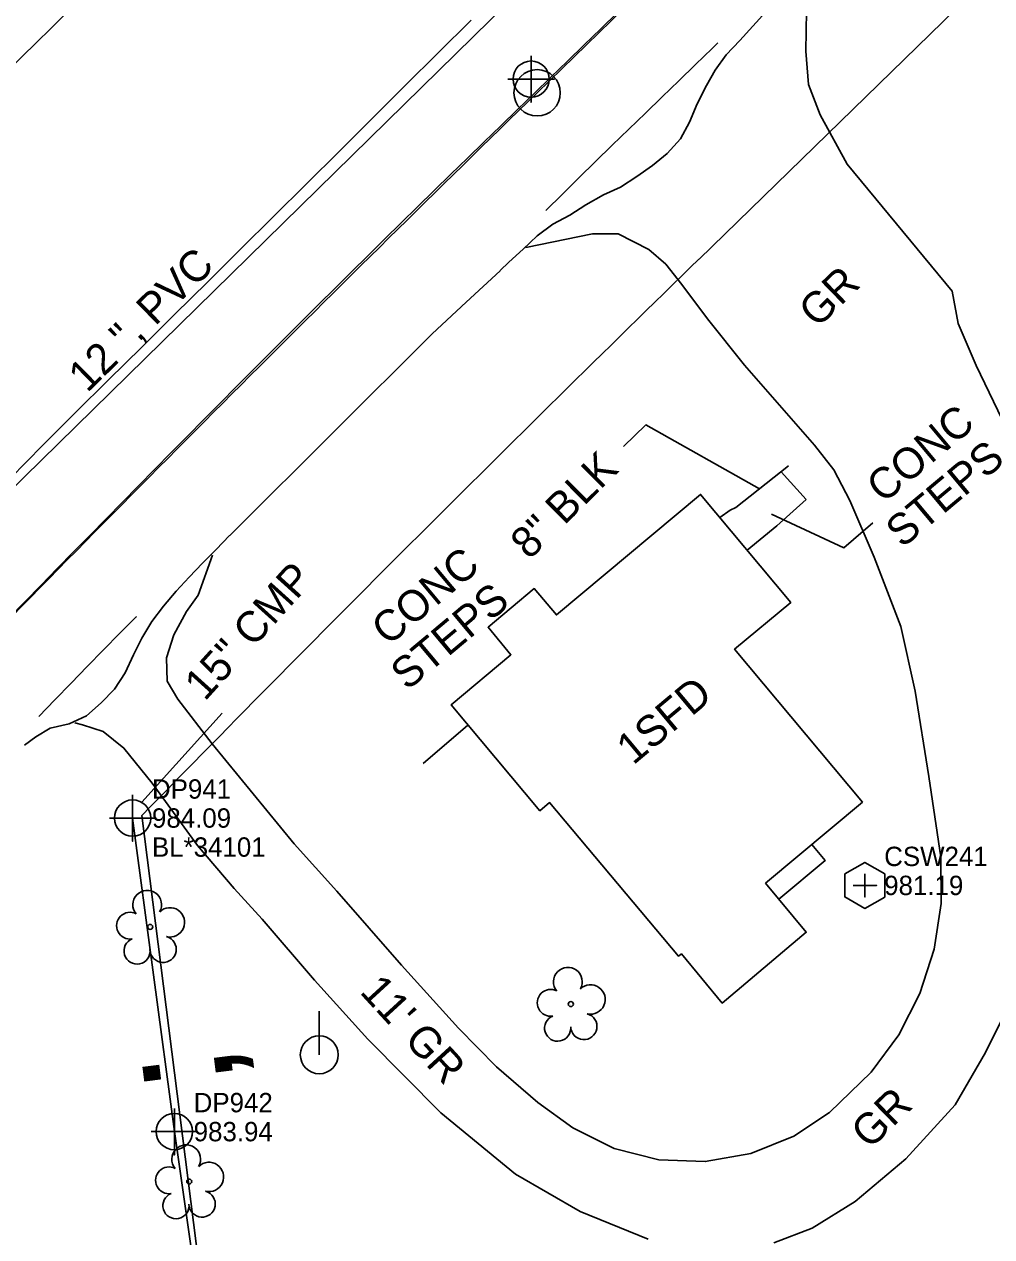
# Model space of a CAD drawing. Extents: x 1182322 to 1186765, y 572295 to 575411.
# Drawn here: x 1184840.5 to 1184965.5, y 574370 to 574526.7 of the extents above; entities that cross this region are included whole.
import ezdxf

# ---------------------------------------------------------------- set-up
doc = ezdxf.new("R2010")
doc.units = 0
for name, color, linetype in [('COGO Default Chain', 7, 'Continuous'), ('Exist Building', 7, 'Continuous'), ('Exist Building Leader', 7, 'Continuous'), ('Exist Building Metal Canopy', 7, 'Continuous'), ('Exist Building Text', 7, 'Continuous'), ('Exist DTM Regular Point CELL', 7, 'Continuous'), ('Exist Horizontal Alignment', 7, 'Continuous'), ('Exist Horizontal Alignment Point', 7, 'Continuous'), ('Exist Other Culture Area Outline', 7, 'Continuous'), ('Exist Other Culture Area Outline Leader', 7, 'Continuous'), ('Exist Other Culture Area Outline Text', 7, 'Continuous'), ('Exist Other Culture Fence Line', 7, 'Continuous'), ('Exist Other Culture Fence Line Cogo Comment', 7, 'Continuous'), ('Exist Other Culture Fence Line Cogo Elevation', 7, 'Continuous'), ('Exist Other Culture Fence Line Cogo Number', 7, 'Continuous'), ('Exist Other Culture Fence Line Cogo Point CELL', 7, 'Continuous'), ('Exist Right of Way Control of Access CA Symbol CELL', 7, 'Continuous'), ('Exist Right of Way Line', 7, 'Continuous'), ('Exist Roads EOP', 7, 'Continuous'), ('Exist Roads EOT', 7, 'Continuous'), ('Exist Roads Soil', 7, 'Continuous'), ('Exist Roads Soil Text', 7, 'Continuous'), ('Exist Structure Minor Pipes CMP 15 Inch', 7, 'Continuous'), ('Exist Structure Minor Pipes CMP 15 Inch Text', 7, 'Continuous'), ('Exist Utilities Power Pole CELL', 7, 'Continuous'), ('Exist Utilities Sanitary Sewer Clean-Out CELL', 7, 'Continuous'), ('Exist Utilities Sanitary Sewer Clean-Out Cogo Elevation', 7, 'Continuous'), ('Exist Utilities Sanitary Sewer Clean-Out Cogo Number', 7, 'Continuous'), ('Exist Utilities Water UG Line SUE LOS C', 7, 'Continuous'), ('Exist Utilities Water UG Line SUE LOS C Text', 7, 'Continuous'), ('Exist Vegetation Tree CELL', 7, 'Continuous')]:
    doc.layers.add(name, color=color, linetype=linetype)

msp = doc.modelspace()

# ---------------------------------------------------------------- linework, layer by layer
at = {"layer": 'COGO Default Chain'}
msp.add_line((1184906.77, 574517.85), (1185063.9, 574670.82), dxfattribs=at)
msp.add_arc((1187704.65, 571643.92), 4010.94, 134.23178, 135.76677, dxfattribs=at)
at = {"layer": 'Exist Building'}
msp.add_line((1184892.04, 574431.18), (1184897.84, 574436.14), dxfattribs=at)
msp.add_lwpolyline([(1184939.26, 574469.63), (1184932.47, 574464.27)], dxfattribs=at)
msp.add_lwpolyline([(1184936.3, 574415.68), (1184941.55, 574409.35), (1184930.69, 574400.21), (1184925.43, 574406.55), (1184925.43, 574406.55), (1184925.06, 574406.25), (1184908.39, 574426.11), (1184907.14, 574425.06), (1184895.66, 574438.74), (1184903.39, 574445.23), (1184900.43, 574448.77), (1184906.41, 574453.77), (1184909.26, 574450.36), (1184927.9, 574465.94), (1184939.56, 574451.99), (1184932.3, 574445.93), (1184948.81, 574426.17), (1184936.3, 574415.68)], close=True, dxfattribs=at)
at = {"layer": 'Exist Building Leader'}
msp.add_lwpolyline([(1184935.53, 574466.68), (1184920.81, 574474.93), (1184917.94, 574472.13)], dxfattribs=at)
at = {"layer": 'Exist Building Metal Canopy'}
msp.add_lwpolyline([(1184942.27, 574420.68), (1184943.98, 574418.62), (1184938.01, 574413.62)], dxfattribs=at)
at = {"layer": 'Exist DTM Regular Point CELL'}
msp.add_lwpolyline([(1184906, 574522.62), (1184906, 574516.62), (1184906, 574519.62), (1184909, 574519.62), (1184903, 574519.62)], dxfattribs=at)
msp.add_circle((1184906, 574519.62), 2.34, dxfattribs=at)
at = {"layer": 'Exist Horizontal Alignment'}
msp.add_line((1184906.77, 574517.85), (1185063.9, 574670.82), dxfattribs=at)
msp.add_arc((1187704.65, 571643.92), 4010.94, 134.23178, 135.76677, dxfattribs=at)
at = {"layer": 'Exist Horizontal Alignment Point'}
msp.add_circle((1184906.77, 574517.85), 3, dxfattribs=at)
at = {"layer": 'Exist Other Culture Area Outline'}
msp.add_line((1184941.54, 574465.28), (1184938.3, 574468.87), dxfattribs=at)
for points in [[(1184941.54, 574465.28), (1184937.74, 574461.87), (1184933.91, 574458.75)], [(1184930.38, 574462.97), (1184931.71, 574463.91), (1184932.47, 574464.27)]]:
    msp.add_lwpolyline(points, dxfattribs=at)
at = {"layer": 'Exist Other Culture Area Outline Leader'}
msp.add_lwpolyline([(1184937.05, 574463.39), (1184946.4, 574459.06), (1184950.14, 574462.26)], dxfattribs=at)
at = {"layer": 'Exist Other Culture Fence Line'}
msp.add_lwpolyline([(1184854.5, 574424.12), (1184859.89, 574383.59), (1184869.68, 574315.09)], dxfattribs=at)
at = {"layer": 'Exist Other Culture Fence Line Cogo Point CELL'}
for points in [[(1184854.5, 574427.12), (1184854.5, 574421.12), (1184854.5, 574424.12), (1184857.5, 574424.12), (1184851.5, 574424.12)], [(1184859.89, 574386.59), (1184859.89, 574380.59), (1184859.89, 574383.59), (1184862.89, 574383.59), (1184856.89, 574383.59)]]:
    msp.add_lwpolyline(points, dxfattribs=at)
for centre in [(1184854.5, 574424.12), (1184859.89, 574383.59)]:
    msp.add_circle(centre, 2.34, dxfattribs=at)
at = {"layer": 'Exist Right of Way Control of Access CA Symbol CELL'}
msp.add_line((1184859.28, 574396.16), (1184859.28, 574396.16), dxfattribs=at)
at = {"layer": 'Exist Right of Way Line'}
for p, q in [((1184927.7, 574496.35), (1185084.83, 574649.32)), ((1184855.71, 574424.45), (1184869.51, 574315.23))]:
    msp.add_line(p, q, dxfattribs=at)
for radius, end in [(4060.94, 135.41269), (3980.94, 135.69632)]:
    msp.add_arc((1187704.65, 571643.92), radius, 134.23178, end, dxfattribs=at)
at = {"layer": 'Exist Roads EOP'}
for points in [[(1184936.34, 574528.31), (1184934.64, 574526.47), (1184932.99, 574524.59), (1184931.21, 574522.77), (1184929.79, 574520.79), (1184928.66, 574518.79), (1184927.46, 574516.43), (1184926.46, 574514.04), (1184925.31, 574511.9), (1184923.58, 574510.01), (1184921.7, 574508.45), (1184919.65, 574507.02), (1184917.55, 574505.66), (1184915.36, 574504.66), (1184913.07, 574503.37), (1184911.01, 574502.02), (1184908.79, 574500.86), (1184906.78, 574499.38), (1184904.96, 574497.66), (1184903.14, 574495.95), (1184901.99, 574494.87)], [(1184812.54, 574443.29), (1184817.08, 574447.22), (1184821.6, 574451.16), (1184826, 574455.24), (1184830.23, 574459.49), (1184834.46, 574463.76), (1184838.68, 574468.02), (1184842.89, 574472.29), (1184847.13, 574476.54), (1184851.4, 574480.75), (1184855.67, 574484.97), (1184859.93, 574489.19), (1184864.2, 574493.41), (1184868.46, 574497.63), (1184872.72, 574501.86), (1184876.98, 574506.08), (1184881.24, 574510.31), (1184885.49, 574514.55), (1184889.73, 574518.78), (1184893.98, 574523.02), (1184898.26, 574527.23)], [(1184901.98, 574494.86), (1184897.59, 574490.77), (1184893.2, 574486.68), (1184888.95, 574482.45), (1184884.7, 574478.21), (1184880.45, 574473.97), (1184876.19, 574469.74), (1184871.94, 574465.51), (1184867.69, 574461.28), (1184867.06, 574460.64)], [(1184867.04, 574460.62), (1184865.29, 574458.84), (1184863.55, 574457.05), (1184861.81, 574455.25), (1184860.11, 574453.42), (1184858.48, 574451.52), (1184856.98, 574449.52), (1184855.69, 574447.38), (1184854.6, 574445.21), (1184853.53, 574442.87), (1184852.16, 574440.78), (1184850.42, 574438.99), (1184848.55, 574437.34), (1184846.28, 574436.3), (1184843.85, 574435.72), (1184841.98, 574434.63), (1184840.51, 574433.54)]]:
    msp.add_lwpolyline(points, dxfattribs=at)
at = {"layer": 'Exist Roads EOT'}
for points in [[(1184917.15, 574528.22), (1184914.99, 574526.13), (1184912.84, 574524.04), (1184910.69, 574521.95), (1184908.54, 574519.86), (1184906.39, 574517.77), (1184904.23, 574515.68), (1184902.08, 574513.59), (1184899.93, 574511.5), (1184897.78, 574509.41), (1184895.63, 574507.32), (1184893.48, 574505.23), (1184891.33, 574503.13), (1184889.19, 574501.03), (1184887.06, 574498.92), (1184884.93, 574496.8), (1184882.8, 574494.69), (1184880.67, 574492.58), (1184878.54, 574490.47), (1184876.4, 574488.36), (1184874.27, 574486.24), (1184872.14, 574484.13), (1184870.02, 574482.01), (1184867.91, 574479.88), (1184865.8, 574477.75), (1184863.7, 574475.61), (1184861.59, 574473.47), (1184859.49, 574471.34), (1184857.38, 574469.2), (1184855.27, 574467.06), (1184853.17, 574464.92), (1184851.06, 574462.79), (1184848.96, 574460.65), (1184846.85, 574458.51), (1184844.75, 574456.37), (1184842.66, 574454.22), (1184840.57, 574452.07), (1184838.47, 574449.92)], [(1184907.91, 574502.65), (1184910.04, 574504.76), (1184912.18, 574506.87), (1184914.32, 574508.97), (1184916.47, 574511.06), (1184918.63, 574513.15), (1184920.78, 574515.23), (1184922.94, 574517.31), (1184925.1, 574519.4), (1184927.25, 574521.49), (1184929.4, 574523.58), (1184930.15, 574524.31)], [(1184842.37, 574437.26), (1184844.46, 574439.41), (1184846.55, 574441.57), (1184848.64, 574443.72), (1184850.74, 574445.87), (1184852.85, 574447.99), (1184854.96, 574450.12), (1184854.98, 574450.14)]]:
    msp.add_lwpolyline(points, dxfattribs=at)
at = {"layer": 'Exist Roads Soil'}
for points in [[(1184937.36, 574369.22), (1184942.34, 574371.11), (1184947.86, 574374.54), (1184954.42, 574380.06), (1184960.79, 574387.07), (1184964.71, 574393.81), (1184969.12, 574402.68), (1184972.68, 574413.53), (1184974.34, 574420.28), (1184976.31, 574429.54), (1184976.78, 574439.88), (1184975.48, 574450.12), (1184972.05, 574463.58), (1184967.99, 574473.29), (1184963.53, 574482.61), (1184961.18, 574488.04), (1184960.42, 574492.21), (1184946.84, 574508.62), (1184943.34, 574514.99), (1184941.83, 574518.9), (1184941.51, 574523.22), (1184941.58, 574528.39), (1184942.62, 574532.86), (1184943.36, 574535.17)], [(1184905.33, 574497.87), (1184913.94, 574499.62), (1184917.25, 574499.64), (1184921.23, 574497.58), (1184923.39, 574495.69), (1184925.48, 574493.06), (1184928.79, 574488.65), (1184933.57, 574482.63), (1184942.63, 574472.29), (1184945.14, 574469.13), (1184947.18, 574465.17), (1184950.32, 574457.82), (1184953.79, 574448.86), (1184955.64, 574440.5), (1184957.41, 574429.48), (1184958.93, 574419.08), (1184958.99, 574413.08), (1184958.09, 574407.15), (1184956.24, 574401.44), (1184953.51, 574396.1), (1184949.96, 574391.26), (1184944.56, 574386.05), (1184939.96, 574383.01), (1184934.41, 574380.75), (1184928.5, 574379.71), (1184922.52, 574379.93), (1184916.73, 574381.41), (1184911.38, 574384.07), (1184906.86, 574387.37), (1184901.53, 574391.97), (1184896.6, 574396.98), (1184889.23, 574405.09), (1184880.89, 574414.68), (1184875.38, 574420.78), (1184864.76, 574433.71), (1184860.36, 574439.47), (1184858.98, 574441.82), (1184858.88, 574444.84), (1184859.84, 574447.78), (1184861.46, 574450.83), (1184862.96, 574452.93), (1184864.82, 574458.07)], [(1184847.01, 574436.42), (1184848.04, 574436.18), (1184850.7, 574435.3), (1184853.37, 574433.16), (1184857.03, 574428.61), (1184862.87, 574420.58), (1184867.63, 574415.02), (1184871.26, 574411.05), (1184877.99, 574403.17), (1184884.89, 574395.52), (1184894.34, 574386.03), (1184903.99, 574378.11), (1184912.33, 574373.27), (1184921.13, 574369.7)]]:
    msp.add_lwpolyline(points, dxfattribs=at)
at = {"layer": 'Exist Structure Minor Pipes CMP 15 Inch'}
msp.add_line((1184855.67, 574426.15), (1184866.07, 574437.67), dxfattribs=at)
at = {"layer": 'Exist Utilities Power Pole CELL'}
for q in [(1184878.62, 574399.15), (1184878.62, 574393.52)]:
    msp.add_line((1184878.62, 574393.52), q, dxfattribs=at)
msp.add_circle((1184878.62, 574393.52), 2.45, dxfattribs=at)
at = {"layer": 'Exist Utilities Sanitary Sewer Clean-Out CELL'}
msp.add_line((1184949.13, 574415.41), (1184949.13, 574415.41), dxfattribs=at)
msp.add_lwpolyline([(1184946.55, 574416.9), (1184946.54, 574413.92), (1184949.12, 574412.43), (1184951.7, 574413.91), (1184951.71, 574416.89), (1184949.13, 574418.39)], close=True, dxfattribs=at)
msp.add_lwpolyline([(1184949.13, 574416.92), (1184949.13, 574413.9), (1184949.13, 574415.41), (1184950.64, 574415.41), (1184947.61, 574415.41)], dxfattribs=at)
at = {"layer": 'Exist Utilities Water UG Line SUE LOS C'}
msp.add_lwpolyline([(1184698.37, 574456.58), (1184835.97, 574463.78), (1185103.91, 574726.55), (1185431.28, 575046.78)], dxfattribs=at)
at = {"layer": 'Exist Vegetation Tree CELL'}
for p, q in [((1184856.77, 574410.05), (1184856.77, 574410.05)), ((1184911.13, 574400.08), (1184911.13, 574400.08)), ((1184861.81, 574377.14), (1184861.81, 574377.14))]:
    msp.add_line(p, q, dxfattribs=at)
for centre in [(1184856.77, 574410.05), (1184911.13, 574400.08), (1184861.81, 574377.14)]:
    msp.add_circle(centre, 0.326, dxfattribs=at)
for centre, radius, start, end in [((1184856.38, 574412.92), 1.86, 330.1651, 219.7134), ((1184854.16, 574410.21), 1.73, 62.6636, 279.3457), ((1184859.32, 574410.64), 1.9, 257.1011, 134.1999), ((1184855.07, 574406.93), 1.69, 111.5671, 6.231), ((1184858.44, 574407.15), 1.7, 181.2822, 74.56), ((1184910.75, 574402.96), 1.86, 330.1651, 219.7134), ((1184913.68, 574400.67), 1.9, 257.1011, 134.1999), ((1184908.53, 574400.24), 1.73, 62.6636, 279.3457), ((1184909.43, 574396.96), 1.69, 111.5671, 6.231), ((1184912.81, 574397.18), 1.7, 181.2822, 74.56), ((1184861.42, 574380.02), 1.86, 330.1651, 219.7134), ((1184859.2, 574377.3), 1.73, 62.6636, 279.3457), ((1184864.36, 574377.73), 1.9, 257.1011, 134.1999), ((1184860.1, 574374.02), 1.69, 111.5671, 6.231), ((1184863.48, 574374.24), 1.7, 181.2822, 74.56)]:
    msp.add_arc(centre, radius, start, end, dxfattribs=at)

# ---------------------------------------------------------------- texts
at = {"layer": 'Exist Building Text'}
for s, rotation, p in [('8" BLK', 44.7485, (1184905.77, 574457.39)), ('CONC', 39.8878, (1184887.52, 574446.26)), ('STEPS', 39.8878, (1184889.99, 574440.5)), ('1SFD', 39.8878, (1184919.19, 574430.88))]:
    msp.add_text(s, height=4, rotation=rotation, dxfattribs=at).set_placement(p)
at = {"layer": 'Exist Other Culture Area Outline Text'}
for s, p in [('CONC', (1184951.5, 574464.67)), ('STEPS', (1184953.97, 574458.91))]:
    msp.add_text(s, height=4, rotation=39.8878, dxfattribs=at).set_placement(p)
at = {"layer": 'Exist Other Culture Fence Line Cogo Comment'}
msp.add_text('BL*34101', height=2.5, dxfattribs=at).set_placement((1184857, 574419.12))
at = {"layer": 'Exist Other Culture Fence Line Cogo Elevation'}
for s, p in [('984.09', (1184857, 574422.87)), ('983.94', (1184862.39, 574382.34))]:
    msp.add_text(s, height=2.5, dxfattribs=at).set_placement(p)
at = {"layer": 'Exist Other Culture Fence Line Cogo Number'}
for s, p in [('DP941', (1184857, 574426.62)), ('DP942', (1184862.39, 574386.09))]:
    msp.add_text(s, height=2.5, dxfattribs=at).set_placement(p)
at = {"layer": 'Exist Right of Way Control of Access CA Symbol CELL'}
msp.add_text(';', height=15, rotation=97.2023, dxfattribs=at).set_placement((1184867.66, 574389.66))
at = {"layer": 'Exist Roads Soil Text'}
for s, rotation, p in [('GR', 44.2318, (1184943, 574487.33)), ("11' GR", 312.5336, (1184883.74, 574401.58)), ('GR', 44.2318, (1184949.76, 574381.19))]:
    msp.add_text(s, height=4, rotation=rotation, dxfattribs=at).set_placement(p)
at = {"layer": 'Exist Structure Minor Pipes CMP 15 Inch Text'}
msp.add_text('15" CMP', height=4, rotation=47.9315, dxfattribs=at).set_placement((1184863.83, 574439.12))
at = {"layer": 'Exist Utilities Sanitary Sewer Clean-Out Cogo Elevation'}
msp.add_text('981.19', height=2.5, dxfattribs=at).set_placement((1184951.63, 574414.16))
at = {"layer": 'Exist Utilities Sanitary Sewer Clean-Out Cogo Number'}
msp.add_text('CSW241', height=2.5, dxfattribs=at).set_placement((1184951.63, 574417.91))
at = {"layer": 'Exist Utilities Water UG Line SUE LOS C Text'}
msp.add_text('12 ", PVC', height=4, rotation=44.4412, dxfattribs=at).set_placement((1184848.62, 574478.99))

doc.saveas('drawing.dxf')
